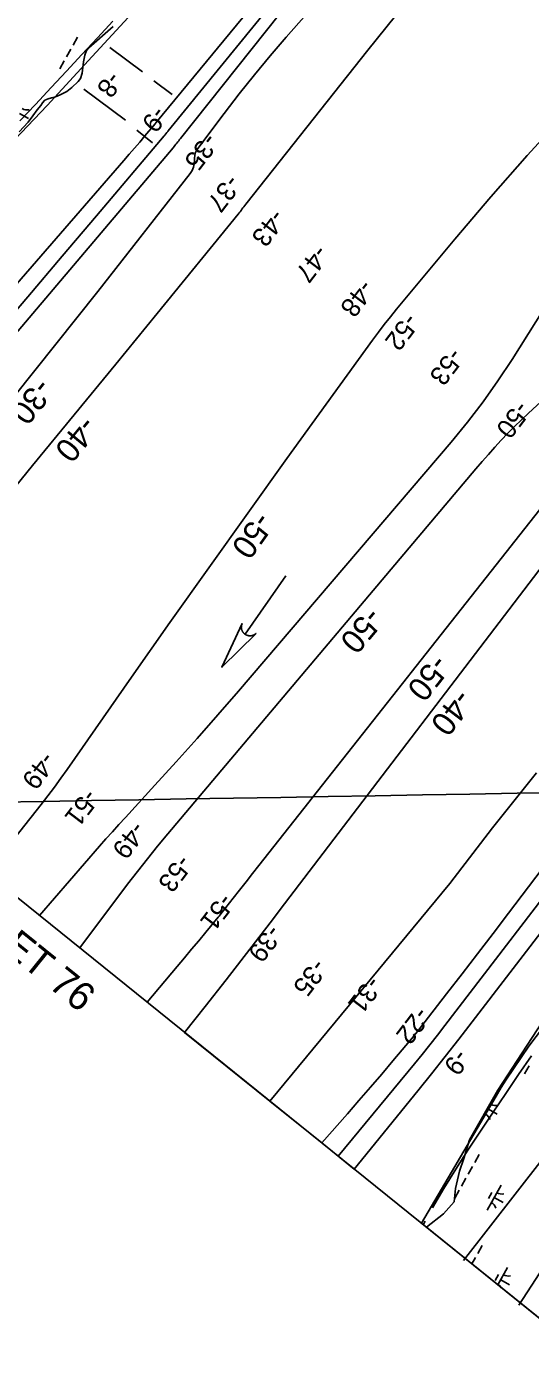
# Model space of a CAD drawing. Extents: x 3913936 to 3933962, y 195330 to 217741.
# Drawn here: x 3921301 to 3922187, y 198569 to 200928 of the extents above; entities that cross this region are included whole.
import ezdxf

# ---------------------------------------------------------------- set-up
doc = ezdxf.new("R2010")
doc.units = 0
for name, color, linetype in [('V-ANNO-TEXT', 7, 'Continuous'), ('V-GRID-FRAM', 7, 'Continuous'), ('V-GRID-MAJR', 7, 'Continuous'), ('V-LEVE-TOET', 7, 'Continuous'), ('V-RIVR-EDGE', 7, 'Continuous'), ('V-RIVR-RANG', 7, 'Continuous'), ('V-RRAP-FSHR', 7, 'Continuous'), ('V-STRM-FLOW', 7, 'Continuous'), ('V-TOPO-DPTH', 7, 'Continuous'), ('V-TOPO-MAJR', 7, 'Continuous'), ('V-TOPO-MAJR-IDEN', 7, 'Continuous'), ('V-TOPO-MINR', 7, 'Continuous'), ('V-TOPO-MINR-IDEN', 7, 'Continuous'), ('V-UTIL-LINE', 7, 'Continuous'), ('V-WETL-SWMP', 7, 'Continuous')]:
    doc.layers.add(name, color=color, linetype=linetype)

msp = doc.modelspace()

# ---------------------------------------------------------------- linework, layer by layer
at = {"layer": 'V-GRID-FRAM'}
msp.add_lwpolyline([(3932010.3, 210315), (3924440.1, 196848.2), (3917917.6, 202110.6), (3924798.7, 214359), (3932010.3, 210315)], dxfattribs=at)
at = {"layer": 'V-GRID-MAJR'}
msp.add_spline([(3918580.3, 199515.4), (3920000.2, 199540.2), (3925326, 199633.5), (3926654.9, 199657)], degree=3, dxfattribs=at)
at = {"layer": 'V-LEVE-TOET'}
for p, q in [((3921446.9, 200891), (3921504.8, 200848.1)), ((3921524.5, 200832.1), (3921556.9, 200808.1)), ((3921401.1, 200817.8), (3921474.4, 200763.4)), ((3921494.5, 200745.7), (3921522, 200723.5))]:
    msp.add_line(p, q, dxfattribs=at)
at = {"layer": 'V-RIVR-EDGE'}
for points in [[(3921670.4, 201179.4), (3921549.1, 201020.5), (3921415.8, 200875), (3921337.1, 200789), (3921188, 200632.7), (3921116.5, 200553.9), (3921102, 200528.5), (3921075.3, 200490.9), (3921049.9, 200450.9), (3921013.5, 200417), (3920980.8, 200402.5), (3920923.8, 200350.3), (3920881.4, 200312.8), (3920800.2, 200218.3), (3920726.3, 200131), (3920696, 200086.2), (3920643.9, 200055.9), (3920594.2, 200014.7), (3920561.7, 199977.3)], [(3922232.8, 199213.5), (3922129.5, 199055.1), (3922080, 198967.4), (3922069.9, 198934.9), (3922062.1, 198912.4), (3922055.3, 198882.1), (3922053.1, 198858.5), (3922034, 198837.1), (3922004.1, 198813.6)]]:
    msp.add_lwpolyline(points, dxfattribs=at)
at = {"layer": 'V-RRAP-FSHR'}
for points in [[(3921452.3, 200937.5), (3921425.1, 200908.1), (3921397.9, 200878.8), (3921370.7, 200849.4), (3921343.6, 200820.9), (3921316.3, 200790.9), (3921288.9, 200761.7)], [(3922188.9, 199115.6), (3922166.3, 199082.6), (3922143.9, 199049.5), (3922121.6, 199016.2), (3922099.4, 198982.9), (3922077.2, 198949.7), (3922055.6, 198916.1), (3922034.8, 198881.8), (3922014.8, 198847.6)]]:
    msp.add_lwpolyline(points, dxfattribs=at)
at = {"layer": 'V-STRM-FLOW'}
msp.add_line((3921756.8, 199960.5), (3921684.9, 199857.9), dxfattribs=at)
msp.add_lwpolyline([(3921704.4, 199859.5), (3921644.3, 199799.9), (3921679.8, 199876.7), (3921679.3, 199875.3), (3921678.9, 199873.9), (3921678.7, 199873.3), (3921678.6, 199872.8), (3921678.6, 199872.2), (3921678.5, 199871.6), (3921678.5, 199871.1), (3921678.4, 199870.3), (3921678.5, 199869.6), (3921678.5, 199869.1), (3921678.6, 199868.6), (3921678.7, 199867.8), (3921678.8, 199867.3), (3921678.9, 199866.7), (3921679, 199866.3), (3921679.1, 199865.9), (3921679.3, 199865.3), (3921679.5, 199864.9), (3921679.7, 199864.4), (3921679.8, 199864), (3921680.1, 199863.5), (3921680.4, 199863), (3921680.6, 199862.6), (3921680.9, 199862.1), (3921681.2, 199861.7), (3921681.4, 199861.3), (3921681.6, 199861.1), (3921681.9, 199860.7), (3921682.3, 199860.3), (3921682.6, 199859.9), (3921682.9, 199859.6), (3921683.3, 199859.3), (3921683.6, 199858.9), (3921684, 199858.7), (3921684.4, 199858.3), (3921684.9, 199857.9), (3921685.1, 199857.8), (3921685.4, 199857.6), (3921685.7, 199857.4), (3921686, 199857.2), (3921686.3, 199857.1), (3921686.6, 199856.9), (3921686.9, 199856.7), (3921687.2, 199856.6), (3921687.6, 199856.4), (3921687.9, 199856.3), (3921688.1, 199856.2), (3921688.8, 199856), (3921689.1, 199855.8), (3921689.4, 199855.8), (3921689.8, 199855.7), (3921690.1, 199855.6), (3921690.5, 199855.5), (3921690.9, 199855.4), (3921691.3, 199855.3), (3921691.7, 199855.3), (3921691.9, 199855.2), (3921692.3, 199855.2), (3921692.7, 199855.2), (3921693, 199855.2), (3921693.5, 199855.1), (3921693.9, 199855.1), (3921694.4, 199855.2), (3921694.7, 199855.2), (3921695.2, 199855.2), (3921695.6, 199855.3), (3921695.9, 199855.3), (3921696.2, 199855.3), (3921696.7, 199855.4), (3921696.8, 199855.4), (3921697.1, 199855.5), (3921697.3, 199855.6), (3921697.6, 199855.7), (3921698, 199855.8), (3921698.4, 199855.9), (3921698.6, 199856), (3921699, 199856.1), (3921699.4, 199856.2), (3921699.6, 199856.3), (3921699.9, 199856.5), (3921700.4, 199856.7), (3921700.6, 199856.8), (3921700.8, 199856.9), (3921701, 199857), (3921701.2, 199857.1), (3921701.5, 199857.3), (3921701.8, 199857.5), (3921702.1, 199857.7), (3921702.3, 199857.8), (3921702.7, 199858.1), (3921702.9, 199858.2), (3921703.2, 199858.5), (3921703.6, 199858.8), (3921703.8, 199859), (3921704, 199859.2), (3921704.2, 199859.3), (3921704.3, 199859.4)], close=True, dxfattribs=at)
at = {"layer": 'V-TOPO-DPTH'}
for p, q in [((3921728.8, 199035.7), (3921578.6, 199156.8)), ((3921819.8, 198962.3), (3921728.8, 199035.7)), ((3921877.2, 198916), (3921819.8, 198962.3))]:
    msp.add_line(p, q, dxfattribs=at)
for points in [[(3922132, 201491), (3921528, 200758.2), (3921527.6, 200757.7), (3921527.2, 200757.2), (3921527.1, 200757), (3921526.9, 200756.9), (3921508.9, 200735.5), (3921499.7, 200724.6), (3921490.5, 200713.8), (3921481.2, 200703), (3921471.9, 200692.2), (3920871.9, 200000.8)], [(3922026.3, 201214.4), (3921757.5, 200909.3), (3921729.3, 200876.5), (3921701.5, 200843.2), (3921674.5, 200809.3), (3921648, 200775), (3921601.7, 200713.5), (3921599.3, 200709.5), (3921597.4, 200705.3), (3921596.5, 200700.8), (3921596.1, 200696), (3921596.2, 200692.6), (3921595.7, 200686.3), (3921594.4, 200680.2), (3921591.9, 200674.5), (3921588.5, 200669.1), (3921425.8, 200461.5), (3921352.1, 200368.5), (3921277.9, 200275.9)], [(3921277.9, 200275.9), (3921352.1, 200368.5), (3921425.8, 200461.5), (3921588.5, 200669.1), (3921591.9, 200674.5), (3921594.4, 200680.2), (3921595.7, 200686.3), (3921596.2, 200692.6), (3921596.1, 200696), (3921596.5, 200700.8), (3921597.4, 200705.3), (3921599.3, 200709.5), (3921601.7, 200713.5), (3921648, 200775), (3921674.5, 200809.3), (3921701.5, 200843.2), (3921729.3, 200876.5), (3921757.5, 200909.3), (3922026.3, 201214.4)], [(3921220.3, 200315.5), (3921558.3, 200714.4), (3921560, 200716.5), (3921561.7, 200718.5), (3921563.4, 200720.6), (3921565, 200722.7), (3921566.6, 200724.8), (3921568.3, 200726.9), (3921569.9, 200728.9), (3921571.6, 200731), (3921771, 200981.9)], [(3921220.3, 200315.5), (3921558.3, 200714.4), (3921560, 200716.5), (3921561.7, 200718.5), (3921563.4, 200720.6), (3921565, 200722.7), (3921566.6, 200724.8), (3921568.3, 200726.9), (3921569.9, 200728.9), (3921571.6, 200731), (3921771, 200981.9)], [(3921966.6, 200968.1), (3921901, 200886.2), (3921686.4, 200615.1), (3921684.7, 200612.9), (3921683, 200610.7), (3921681.3, 200608.5), (3921679.6, 200606.3), (3921677.9, 200604.1), (3921676.2, 200601.9), (3921674.4, 200599.7), (3921672.7, 200597.5), (3921530.5, 200422.9), (3921457.6, 200333.5), (3921384.5, 200244.1), (3921311.3, 200154.9), (3921238.1, 200065.8)], [(3921966.6, 200968.1), (3921901, 200886.2), (3921686.4, 200615.1), (3921684.7, 200612.9), (3921683, 200610.7), (3921681.3, 200608.5), (3921679.6, 200606.3), (3921677.9, 200604.1), (3921676.2, 200601.9), (3921674.4, 200599.7), (3921672.7, 200597.5), (3921530.5, 200422.9), (3921457.6, 200333.5), (3921384.5, 200244.1), (3921311.3, 200154.9), (3921238.1, 200065.8)], [(3921578.6, 199156.8), (3921614.6, 199202.6), (3921651.5, 199249.6), (3921677.4, 199282.9), (3921703.2, 199316.2), (3921728.9, 199349.6), (3921754.5, 199383.1), (3922236.1, 200014.9)], [(3921578.6, 199156.8), (3921614.6, 199202.6), (3921651.5, 199249.6), (3921677.4, 199282.9), (3921703.2, 199316.2), (3921728.9, 199349.6), (3921754.5, 199383.1), (3922236.1, 200014.9)], [(3921819.8, 198962.3), (3921865.1, 199013.7), (3921885.3, 199036.9), (3921905.4, 199060.1), (3921925.4, 199083.5), (3921945.2, 199106.9), (3921977.6, 199145.4), (3921981.2, 199149.7), (3921984.7, 199154), (3921988.2, 199158.4), (3921991.6, 199162.8), (3922039.6, 199224.6), (3922067, 199260), (3922094.2, 199295.4), (3922121.4, 199331), (3922148.5, 199366.6), (3922552, 199898.7)], [(3922552, 199898.7), (3922148.5, 199366.6), (3922121.4, 199331), (3922094.2, 199295.4), (3922067, 199260), (3922039.6, 199224.6), (3921991.6, 199162.8), (3921988.2, 199158.4), (3921984.7, 199154), (3921981.2, 199149.7), (3921977.6, 199145.4), (3921945.2, 199106.9), (3921925.4, 199083.5), (3921905.4, 199060.1), (3921885.3, 199036.9), (3921865.1, 199013.7), (3921819.8, 198962.3)], [(3921728.8, 199035.7), (3922045.5, 199418.9), (3922120.6, 199517.3), (3922197.9, 199613.8)], [(3922197.9, 199613.8), (3922120.6, 199517.3), (3922045.5, 199418.9), (3921728.8, 199035.7)], [(3922367.1, 199543.4), (3922084.4, 199175.3), (3922060.8, 199144.7), (3922037, 199114.3), (3922013, 199084.1), (3921988.8, 199054), (3921877.2, 198916)]]:
    msp.add_lwpolyline(points, dxfattribs=at)
at = {"layer": 'V-TOPO-MAJR'}
for points in [[(3921323.5, 199362.7), (3921429.1, 199484.6), (3921440.3, 199497.4), (3921451.6, 199510.1), (3921462.9, 199522.8), (3921474.4, 199535.3), (3921526.4, 199591.9), (3921563.7, 199633), (3921600.7, 199674.2), (3921637.3, 199715.9), (3921673.5, 199757.9), (3922047.5, 200196), (3922076.2, 200231.1), (3922103.8, 200267), (3922129.8, 200304.1), (3922154.8, 200341.9), (3922334.6, 200627.7), (3922384.4, 200710.1), (3922432.2, 200793.7), (3922784.7, 201293.3)], [(3922500.3, 201035.1), (3922247.5, 200772.9), (3922181.6, 200701.2), (3922117.3, 200628), (3922054.1, 200553.8), (3921951.6, 200430.5), (3921940.7, 200417.1), (3921929.9, 200403.6)], [(3922485.8, 200525.3), (3922183.4, 200246.9), (3922171.1, 200235.4), (3922159.1, 200223.7), (3922147.3, 200211.7), (3922135.7, 200199.6), (3922124.3, 200187.2), (3922113.1, 200174.7), (3922102, 200162), (3922091.1, 200149.2), (3921549.1, 199506.6), (3921531, 199484.8), (3921513.1, 199462.7), (3921495.6, 199440.4), (3921478.4, 199417.8), (3921394.3, 199305.6)], [(3921929.9, 200403.6), (3921919.5, 200389.8), (3921909.3, 200375.9), (3921758.5, 200167.1), (3921689.6, 200071.2), (3921621, 199975.1), (3921552.9, 199878.7), (3921485.1, 199782.1), (3921372.1, 199620), (3921360.9, 199604.4), (3921349.5, 199588.8), (3921337.9, 199573.5), (3921326.1, 199558.3), (3921230.5, 199437.7)], [(3921512.8, 199210), (3921565.7, 199272.8), (3921578.4, 199288), (3921591, 199303.1), (3921603.6, 199318.3), (3921616.2, 199333.5), (3921637.5, 199359.5), (3921639.4, 199361.7), (3921641.2, 199364), (3921643, 199366.2), (3921644.8, 199368.5), (3921663.9, 199393), (3921675.3, 199407.5), (3921686.7, 199422), (3921698.1, 199436.4), (3921709.5, 199450.9), (3922238.8, 200122.1), (3922248.3, 200134.2), (3922257.8, 200146.3)]]:
    msp.add_lwpolyline(points, dxfattribs=at)
at = {"layer": 'V-TOPO-MINR'}
for points in [[(3922132, 201491), (3921528, 200758.2), (3921527.6, 200757.7), (3921527.2, 200757.2), (3921527.1, 200757), (3921526.9, 200756.9), (3921508.9, 200735.5), (3921499.7, 200724.6), (3921490.5, 200713.8), (3921481.2, 200703), (3921471.9, 200692.2), (3920871.9, 200000.8)], [(3921944.5, 201228.8), (3921549.9, 200744.5), (3921549, 200743.4), (3921547.2, 200741.2), (3921545.4, 200739), (3921543.6, 200736.7), (3921542.6, 200735.6), (3921423.7, 200594.9), (3921363.2, 200523.6), (3921302.6, 200452.3), (3921241.8, 200381.1)], [(3922026.3, 201214.4), (3921757.5, 200909.3), (3921729.3, 200876.5), (3921701.5, 200843.2), (3921674.5, 200809.3), (3921648, 200775), (3921601.7, 200713.5), (3921599.3, 200709.5), (3921597.4, 200705.3), (3921596.5, 200700.8), (3921596.1, 200696), (3921596.2, 200692.6), (3921595.7, 200686.3), (3921594.4, 200680.2), (3921591.9, 200674.5), (3921588.5, 200669.1), (3921425.8, 200461.5), (3921352.1, 200368.5), (3921277.9, 200275.9)], [(3921771, 200981.9), (3921571.6, 200731), (3921569.9, 200728.9), (3921568.3, 200726.9), (3921566.6, 200724.8), (3921565, 200722.7), (3921563.4, 200720.6), (3921561.7, 200718.5), (3921560, 200716.5), (3921558.3, 200714.4), (3921220.3, 200315.5)], [(3921966.6, 200968.1), (3921901, 200886.2), (3921686.4, 200615.1), (3921684.7, 200612.9), (3921683, 200610.7), (3921681.3, 200608.5), (3921679.6, 200606.3), (3921677.9, 200604.1), (3921676.2, 200601.9), (3921674.4, 200599.7), (3921672.7, 200597.5), (3921530.5, 200422.9), (3921457.6, 200333.5), (3921384.5, 200244.1), (3921311.3, 200154.9), (3921238.1, 200065.8)], [(3921578.6, 199156.8), (3921614.6, 199202.6), (3921651.5, 199249.6), (3921677.4, 199282.9), (3921703.2, 199316.2), (3921728.9, 199349.6), (3921754.5, 199383.1), (3922236.1, 200014.9)], [(3921819.8, 198962.3), (3921865.1, 199013.7), (3921885.3, 199036.9), (3921905.4, 199060.1), (3921925.4, 199083.5), (3921945.2, 199106.9), (3921977.6, 199145.4), (3921981.2, 199149.7), (3921984.7, 199154), (3921988.2, 199158.4), (3921991.6, 199162.8), (3922039.6, 199224.6), (3922067, 199260), (3922094.2, 199295.4), (3922121.4, 199331), (3922148.5, 199366.6), (3922552, 199898.7)], [(3921728.8, 199035.7), (3922045.5, 199418.9), (3922120.6, 199517.3), (3922197.9, 199613.8)], [(3921877.2, 198916), (3921988.8, 199054), (3922013, 199084.1), (3922037, 199114.3), (3922060.8, 199144.7), (3922084.4, 199175.3), (3922367.1, 199543.4)], [(3921848.9, 198938.8), (3921982.8, 199101.3), (3921996.4, 199118), (3922009.9, 199134.9), (3922023.3, 199151.8), (3922036.5, 199168.9), (3922278.6, 199485)]]:
    msp.add_lwpolyline(points, dxfattribs=at)
at = {"layer": 'V-UTIL-LINE'}
for points in [[(3922166.9, 198676.4), (3922606.6, 199354.3), (3923719, 200830.8), (3923718.1, 200956.5)], [(3922951.6, 199888.3), (3922069.5, 198754.9)]]:
    msp.add_lwpolyline(points, dxfattribs=at)
at = {"layer": 'V-WETL-SWMP'}
for p, q in [((3921410.1, 200890.6), (3921453, 200928)), ((3921390.3, 200909.3), (3921382.5, 200895.3)), ((3921378.5, 200888.3), (3921370.7, 200874.4)), ((3921402.9, 200877.7), (3921406.3, 200885.7)), ((3921406.3, 200885.7), (3921410.1, 200890.6)), ((3921366.8, 200867.4), (3921358.9, 200853.5)), ((3921398.9, 200851.4), (3921400.6, 200865.9)), ((3921400.6, 200865.9), (3921401.9, 200872)), ((3921401.9, 200872), (3921402.9, 200877.7)), ((3921380.2, 200820.5), (3921391.5, 200831.1)), ((3921391.5, 200831.1), (3921395.3, 200836.5)), ((3921395.3, 200836.5), (3921398.4, 200845.8)), ((3921398.4, 200845.8), (3921398.9, 200851.4)), ((3921351.7, 200804.5), (3921359.9, 200807.6)), ((3921359.9, 200807.6), (3921371.2, 200813.8)), ((3921371.2, 200813.8), (3921380.2, 200820.5)), ((3921319.3, 200781.2), (3921325.5, 200789.2)), ((3921325.5, 200789.2), (3921328.6, 200793.6)), ((3921328.6, 200793.6), (3921331.9, 200798)), ((3921331.9, 200798), (3921332.9, 200798.5)), ((3921332.9, 200798.5), (3921338.8, 200800.6)), ((3921338.8, 200800.6), (3921344.7, 200802.4)), ((3921344.7, 200802.4), (3921351.7, 200804.5)), ((3921288, 200774.7), (3921303.7, 200765.9)), ((3921303.2, 200759.8), (3921311.6, 200770.9)), ((3921311.6, 200770.9), (3921319.3, 200781.2)), ((3921287.3, 200742.6), (3921303.2, 200759.8)), ((3922184.4, 199132.3), (3922224.5, 199186.2)), ((3922143.9, 199072.5), (3922184.4, 199132.3)), ((3922184.7, 199097.8), (3922176.8, 199083.8)), ((3922135.4, 199059.7), (3922143.9, 199072.5)), ((3922122.7, 199037.6), (3922135.4, 199059.7)), ((3921995.5, 198820.6), (3922122.7, 199037.6)), ((3922113.1, 199021.4), (3922128.4, 199012.8)), ((3922085.2, 198920.9), (3922077.4, 198906.9)), ((3922097, 198941.8), (3922089.1, 198927.8)), ((3922073.5, 198899.9), (3922065.6, 198886)), ((3922061.7, 198879), (3922053.9, 198865.1)), ((3922135.4, 198887.6), (3922110.9, 198844)), ((3922119.3, 198874.8), (3922113.5, 198864.4)), ((3922123.1, 198865.8), (3922138.8, 198857)), ((3922459.7, 198446), (3921995.5, 198820.6)), ((3922002, 198824.6), (3921998.4, 198818.2)), ((3922102.4, 198781.6), (3922094.6, 198767.7)), ((3922090.7, 198760.7), (3922084.1, 198749)), ((3922147, 198743.1), (3922129.7, 198712.3)), ((3922131, 198730.3), (3922125.1, 198719.9)), ((3922134.8, 198721.3), (3922150.5, 198712.5))]:
    msp.add_line(p, q, dxfattribs=at)
for centre, start, end in [((3921301.8, 200798.7), 239.8861, 281.4297), ((3922126.5, 199045.6), 242.0037, 281.4297), ((3922099.4, 198997.4), 19.8861, 60.4791), ((3922136.9, 198889.8), 239.8861, 281.4297), ((3922109.8, 198841.6), 19.8861, 61.4297), ((3922121.4, 198697.1), 35.2515, 61.4297), ((3922148.5, 198745.3), 239.8861, 281.4297)]:
    msp.add_arc(centre, 17.6, start, end, dxfattribs=at)

# ---------------------------------------------------------------- texts
at = {"layer": 'V-ANNO-TEXT'}
msp.add_text('JOINS SHEET 76', height=50, rotation=321.1036, dxfattribs=at).set_placement((3920981.7, 199524.1))
at = {"layer": 'V-RIVR-RANG'}
for s, rotation, p in [('-8', 232.4483, (3921446.6, 200851.3)), ('-9', 232.4483, (3921525.8, 200790.3)), ('-35', 232.4483, (3921615.8, 200743.2)), ('-37', 232.5933, (3921655.2, 200669.6)), ('-43', 232.5933, (3921734, 200608.8)), ('-47', 232.5933, (3921810.3, 200545.7)), ('-48', 232.5933, (3921889.9, 200484.8)), ('-52', 232.5933, (3921968.6, 200425.8)), ('-53', 232.5933, (3922047.1, 200364.5)), ('-50', 232.5933, (3922164.2, 200271.2)), ('-49', 232.7746, (3921329.8, 199653.2)), ('-51', 232.7746, (3921404.9, 199587.9)), ('-49', 232.7746, (3921488.6, 199530.8)), ('-53', 232.7746, (3921569.4, 199472)), ('-51', 232.7746, (3921643.4, 199404.1)), ('-39', 232.7746, (3921727.5, 199348.9)), ('-35', 232.7746, (3921806.8, 199288.9)), ('-31', 232.6283, (3921903.6, 199258.4)), ('-22', 232.6283, (3921988.1, 199204.3)), ('-9', 232.6283, (3922057.1, 199129.9))]:
    msp.add_text(s, height=33.5, rotation=rotation, dxfattribs=at).set_placement(p)
at = {"layer": 'V-TOPO-MAJR-IDEN'}
for rotation, p in [(234.4903, (3921705.8, 200076.1)), (229.8543, (3921901.4, 199908.2)), (231.7402, (3922017.5, 199824.8))]:
    msp.add_text('-50', height=41.5, rotation=rotation, dxfattribs=at).set_placement(p)
at = {"layer": 'V-TOPO-MINR-IDEN'}
for s, rotation, p in [('-30', 231.2709, (3921319.9, 200311.7)), ('-40', 230.6386, (3921398.8, 200245.2)), ('-40', 232.6863, (3922057.9, 199764.1))]:
    msp.add_text(s, height=41.5, rotation=rotation, dxfattribs=at).set_placement(p)

doc.saveas('drawing.dxf')
